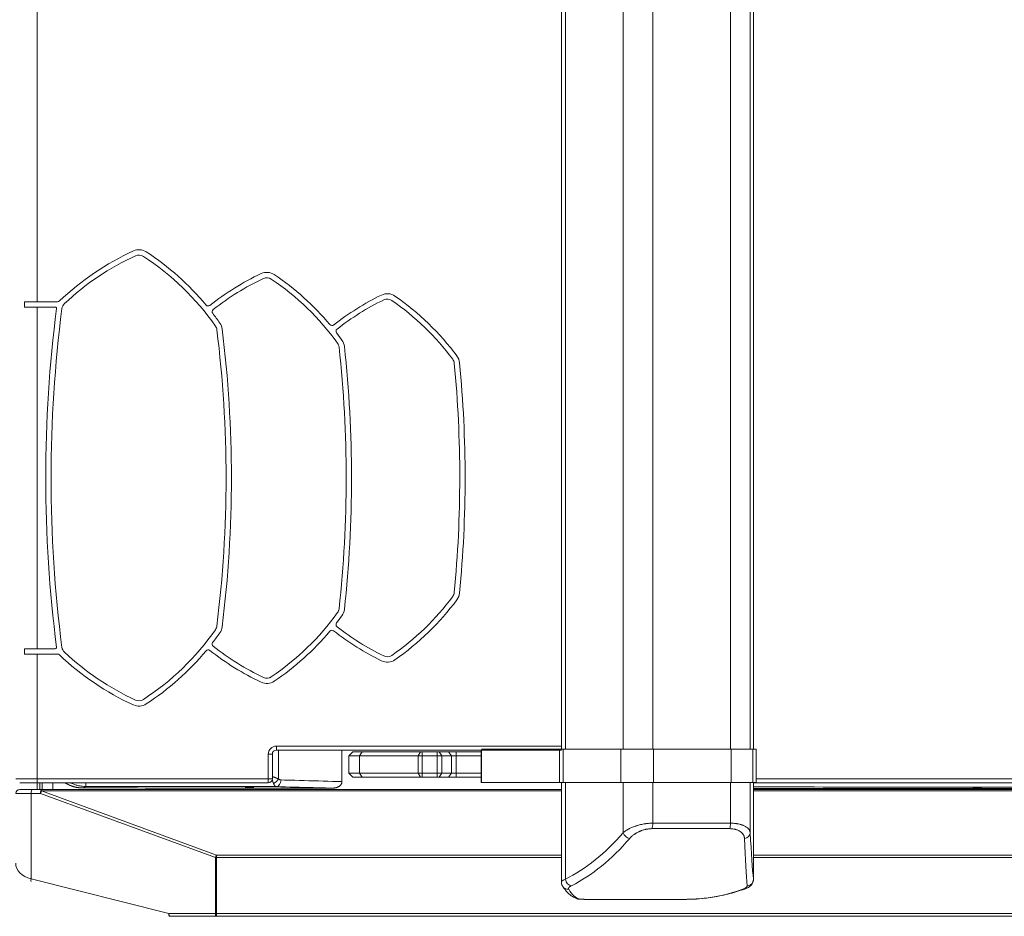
# Model space of a CAD drawing. Header units: millimetres. Extents: x 0 to 594, y 0 to 420.
# Tile 345 of 656: x 251 to 288, y 281 to 315. Entities that reach past the tile are written whole.
import ezdxf

# ---------------------------------------------------------------- set-up
doc = ezdxf.new("R2010")
doc.units = ezdxf.units.MM
doc.layers.add('1', color=7, linetype='Continuous', true_color=0xffffff)
doc.styles.add('Arial', font='txt')
doc.dimstyles.get("Standard").update_dxf_attribs({"dimtxt": 0.18, "dimasz": 0.18, "dimexe": 0.18, "dimexo": 0.0625, "dimgap": 0.09, "dimtad": 0, "dimtih": 1, "dimtoh": 1, "dimdec": 4, "dimzin": 0, "dimdsep": 46, "dimtxsty": 'Standard', "dimcen": 0.09, "dimadec": 0, "dimazin": 0, "dimtfac": 1, "dimtdec": 4, "dimtofl": 0, "dimtmove": 0, "dimatfit": 3, "dimfxl": 0, "dimtolj": 1, "dimtzin": 0, "dimarcsym": 0})

# ---------------------------------------------------------------- blocks, each defined once
blk = doc.blocks.new('_U5')
at = {"layer": '1', "color": 18, "lineweight": 18}
for p, q in [((170.922, 289.963), (170.922, 380.625)), ((338.75, 348.618), (338.75, 380.625)), ((170.922, 378.625), (248.753, 378.625)), ((338.75, 378.625), (260.919, 378.625))]:
    blk.add_line(p, q, dxfattribs=at)
at = {"layer": '1', "color": 18}
for points in [[(170.922, 378.625), (174.422, 379.563), (174.422, 377.687)], [(338.75, 378.625), (335.25, 377.687), (335.25, 379.563)]]:
    blk.add_solid(points, dxfattribs=at)
at = {"layer": '1', "color": 18, "linetype": 'Continuous', "lineweight": 13, "insert": (250.438, 375.989), "char_height": 3.5, "attachment_point": 7, "line_spacing_factor": 1.047437, "style": 'Arial'}
blk.add_mtext('\\fArial|b0|i0;\\W1.0000;3.36', dxfattribs=at)

msp = doc.modelspace()

# ---------------------------------------------------------------- linework, layer by layer
at = {"layer": '1', "color": 155, "linetype": 'Continuous', "lineweight": 18}
for p, q in [((270.93, 334.129), (270.93, 287.33)), ((278.123, 287.33), (278.123, 334.129)), ((250.833, 304.091), (251.3, 304.091)), ((250.833, 304.091), (250.833, 303.891)), ((251.3, 303.891), (250.833, 303.891)), ((251.3, 304.091), (252.069, 304.091)), ((251.979, 303.891), (251.3, 303.891)), ((250.833, 291.091), (251.299, 291.091)), ((250.833, 291.091), (250.833, 290.891)), ((251.299, 290.891), (250.833, 290.891)), ((251.299, 291.091), (251.978, 291.091)), ((252.069, 290.891), (251.299, 290.891)), ((270.93, 287.295), (260.258, 287.295)), ((262.715, 286.116), (262.715, 287.295)), ((263.128, 287.23), (262.978, 287.08)), ((263.466, 287.23), (263.128, 287.23)), ((263.466, 287.23), (265.657, 287.23)), ((265.657, 287.23), (265.718, 287.23)), ((265.718, 287.23), (266.28, 287.23)), ((266.28, 287.23), (266.351, 287.23)), ((266.351, 287.23), (266.705, 287.23)), ((266.705, 287.23), (266.987, 287.23)), ((266.987, 287.23), (267.922, 287.23)), ((267.922, 287.295), (267.922, 286.08)), ((270.854, 287.33), (267.942, 287.33)), ((270.994, 287.33), (270.854, 287.33)), ((270.854, 287.33), (270.854, 286.08)), ((273.156, 287.33), (270.994, 287.33)), ((274.376, 287.33), (273.156, 287.33)), ((277.286, 287.33), (274.376, 287.33)), ((278.1, 287.33), (277.286, 287.33)), ((278.222, 287.33), (278.1, 287.33)), ((278.222, 287.33), (278.223, 287.33)), ((278.223, 286.08), (278.223, 287.33)), ((260.108, 287.145), (260.108, 286.22)), ((262.978, 287.08), (262.978, 286.427)), ((262.978, 287.08), (263.376, 287.08)), ((265.567, 287.08), (263.376, 287.08)), ((265.718, 287.08), (265.567, 287.08)), ((266.28, 287.08), (265.718, 287.08)), ((266.457, 287.08), (266.28, 287.08)), ((266.811, 287.08), (266.457, 287.08)), ((266.987, 287.08), (266.811, 287.08)), ((267.922, 287.08), (266.987, 287.08)), ((251.299, 286.07), (250.649, 286.07)), ((251.299, 286.07), (251.299, 285.82)), ((259.958, 286.07), (251.299, 286.07)), ((251.399, 286.07), (251.399, 285.82)), ((262.978, 286.427), (263.128, 286.277)), ((263.376, 286.427), (262.978, 286.427)), ((263.128, 286.277), (263.466, 286.277)), ((263.376, 286.427), (265.567, 286.427)), ((265.657, 286.277), (263.466, 286.277)), ((265.567, 286.427), (265.718, 286.427)), ((265.718, 286.277), (265.657, 286.277)), ((265.718, 286.427), (266.28, 286.427)), ((266.28, 286.277), (265.718, 286.277)), ((266.28, 286.427), (266.457, 286.427)), ((266.351, 286.277), (266.28, 286.277)), ((266.705, 286.277), (266.351, 286.277)), ((266.457, 286.427), (266.811, 286.427)), ((266.987, 286.277), (266.705, 286.277)), ((266.811, 286.427), (266.987, 286.427)), ((266.987, 286.427), (267.922, 286.427)), ((267.922, 286.277), (266.987, 286.277)), ((267.942, 286.08), (267.922, 286.08)), ((267.942, 286.08), (270.854, 286.08)), ((270.854, 286.08), (270.994, 286.08)), ((270.93, 286.08), (270.93, 282.353)), ((270.994, 286.08), (273.156, 286.08)), ((273.156, 286.08), (274.376, 286.08)), ((274.376, 286.08), (277.286, 286.08)), ((277.286, 286.08), (278.1, 286.08)), ((278.1, 286.08), (278.222, 286.08)), ((278.123, 282.452), (278.123, 286.08)), ((303.678, 286.07), (278.123, 286.07)), ((278.223, 286.08), (278.222, 286.08)), ((250.649, 285.82), (251.116, 285.82)), ((251.116, 285.82), (251.471, 285.82)), ((251.471, 285.82), (270.931, 285.82)), ((278.122, 285.82), (303.506, 285.82)), ((272.135, 281.703), (275.207, 281.703)), ((258.006, 281.07), (256.266, 281.07)), ((258.021, 281.07), (258.006, 281.07)), ((296.956, 281.07), (258.021, 281.07))]:
    msp.add_line(p, q, dxfattribs=at)
at = {"layer": '1', "color": 155, "linetype": 'Continuous', "lineweight": 13}
for p, q in [((271.08, 334.129), (271.08, 287.33)), ((273.241, 287.33), (273.241, 334.13)), ((274.35, 334.129), (274.35, 287.33)), ((277.26, 287.33), (277.26, 334.129)), ((278.001, 334.13), (278.001, 287.33)), ((278.122, 287.33), (278.122, 334.129)), ((251.3, 317.392), (251.3, 304.091)), ((251.3, 303.891), (251.299, 291.091)), ((251.299, 290.891), (251.299, 286.22)), ((260.258, 287.445), (260.258, 287.295)), ((260.258, 287.445), (270.93, 287.445)), ((260.333, 287.295), (260.333, 286.221)), ((263.376, 287.08), (263.466, 287.23)), ((265.567, 287.08), (265.657, 287.23)), ((265.718, 287.08), (265.718, 287.23)), ((266.28, 287.08), (266.28, 287.23)), ((266.457, 287.08), (266.351, 287.23)), ((266.811, 287.08), (266.705, 287.23)), ((266.987, 287.08), (266.987, 287.23)), ((267.942, 287.295), (267.942, 286.08)), ((270.994, 287.33), (270.994, 286.08)), ((273.156, 287.33), (273.156, 286.08)), ((274.376, 287.33), (274.376, 286.08)), ((277.286, 287.33), (277.286, 286.08)), ((278.1, 287.33), (278.1, 286.08)), ((278.222, 287.33), (278.222, 286.08)), ((259.958, 287.145), (260.108, 287.145)), ((259.958, 286.22), (259.958, 287.145)), ((263.376, 287.08), (263.376, 286.427)), ((265.567, 286.427), (265.567, 287.08)), ((265.718, 287.08), (265.718, 286.427)), ((266.28, 286.427), (266.28, 287.08)), ((266.457, 287.08), (266.457, 286.427)), ((266.811, 286.427), (266.811, 287.08)), ((266.987, 287.08), (266.987, 286.427)), ((250.499, 286.22), (251.299, 286.22)), ((251.299, 286.22), (251.299, 286.07)), ((251.299, 286.22), (259.958, 286.22)), ((251.489, 286.07), (251.489, 285.82)), ((251.494, 285.82), (251.494, 286.07)), ((251.893, 286.07), (251.893, 285.82)), ((253.125, 286.07), (253.125, 285.933)), ((259.958, 286.22), (259.958, 286.07)), ((259.958, 286.22), (260.108, 286.22)), ((263.376, 286.427), (263.466, 286.277)), ((265.567, 286.427), (265.657, 286.277)), ((265.718, 286.427), (265.718, 286.277)), ((266.28, 286.427), (266.28, 286.277)), ((266.457, 286.427), (266.351, 286.277)), ((266.811, 286.427), (266.705, 286.277)), ((266.987, 286.427), (266.987, 286.277)), ((271.08, 286.08), (271.08, 282.457)), ((273.241, 284.2), (273.241, 286.08)), ((274.35, 286.08), (274.35, 284.557)), ((277.26, 284.557), (277.26, 286.08)), ((278.001, 286.08), (278.001, 284.2)), ((278.122, 282.457), (278.122, 286.08)), ((278.223, 286.22), (303.678, 286.22)), ((251.471, 285.82), (251.471, 285.764)), ((270.931, 285.764), (251.471, 285.764)), ((251.471, 285.764), (258.021, 283.361)), ((303.506, 285.764), (278.122, 285.764)), ((251.074, 285.67), (250.499, 285.67)), ((251.074, 285.67), (251.074, 282.476)), ((251.429, 285.67), (251.074, 285.67)), ((257.978, 283.267), (251.429, 285.67)), ((277.232, 284.353), (274.323, 284.353)), ((274.35, 284.557), (277.26, 284.557)), ((257.978, 281.17), (257.978, 283.267)), ((257.978, 283.267), (258.021, 283.267)), ((258.021, 283.361), (270.931, 283.361)), ((258.021, 283.361), (258.021, 283.267)), ((270.931, 283.267), (258.021, 283.267)), ((258.021, 283.267), (258.021, 281.17)), ((278.123, 283.361), (296.956, 283.361)), ((296.956, 283.267), (278.123, 283.267)), ((251.074, 282.476), (256.238, 281.17)), ((256.238, 281.17), (257.978, 281.17)), ((257.978, 281.17), (258.021, 281.17)), ((258.021, 281.17), (296.956, 281.17)), ((258.021, 281.07), (258.021, 281.17))]:
    msp.add_line(p, q, dxfattribs=at)
at = {"layer": '1', "color": 155, "linetype": 'Continuous', "lineweight": 18}
for centre, radius, start, end in [((259.105, 296.806), 10.1, 114.5568, 133.6173), ((255.116, 305.538), 0.5, 56.8702, 114.5568), ((259.105, 296.806), 9.9, 114.5568, 133.2469), ((255.116, 305.538), 0.3, 56.8702, 114.5568), ((249.869, 297.499), 9.9, 34.9974, 56.8702), ((249.869, 297.499), 10.1, 39.8175, 56.8702), ((264.011, 296.014), 10.1, 115.3421, 128.1973), ((264.011, 296.014), 9.9, 115.3421, 128.177), ((259.902, 304.69), 0.5, 55.9777, 115.3421), ((259.902, 304.69), 0.3, 55.9777, 115.3421), ((254.531, 296.734), 9.9, 35.8834, 55.9777), ((254.531, 296.734), 10.1, 40.0391, 55.9777), ((268.634, 295.269), 10.1, 116.0813, 128.1006), ((268.634, 295.269), 9.9, 116.0813, 128.0673), ((264.413, 303.891), 0.5, 55.1383, 116.0813), ((264.413, 303.891), 0.3, 55.1383, 116.0813), ((258.926, 296.014), 9.9, 36.7165, 55.1383), ((258.926, 296.014), 10.1, 36.7165, 55.1383), ((301.725, 297.489), 50.1, 172.7236, 187.2723), ((301.725, 297.489), 49.9, 172.6911, 187.3048), ((251.979, 303.841), 0.05, 352.7236, 89.9979), ((252.069, 304.191), 0.1, 269.9979, 313.6173), ((252.528, 303.799), 0.3, 133.2469, 172.6911), ((257.703, 304.03), 0.1, 219.8175, 308.1973), ((257.954, 303.718), 0.1, 128.177, 217.5704), ((249.869, 297.499), 10.1, 34.9974, 37.5704), ((257.733, 303.005), 0.3, 7.0998, 34.9974), ((213.475, 297.492), 44.9, 352.8961, 7.0998), ((257.733, 303.005), 0.5, 7.0998, 34.9974), ((213.475, 297.492), 45.1, 352.8961, 7.0998), ((262.34, 303.295), 0.1, 220.0391, 308.1006), ((262.591, 302.984), 0.1, 128.0673, 217.7918), ((254.531, 296.734), 10.1, 35.8834, 37.7918), ((262.309, 302.361), 0.3, 6.2669, 35.8834), ((217.975, 297.492), 44.9, 353.729, 6.2669), ((262.309, 302.361), 0.5, 6.2669, 35.8834), ((217.975, 297.492), 45.1, 353.729, 6.2669), ((266.621, 301.754), 0.3, 5.483, 36.7165), ((266.621, 301.754), 0.5, 5.483, 36.7165), ((222.225, 297.492), 44.9, 354.5128, 5.483), ((222.225, 297.492), 45.1, 354.5128, 5.483), ((266.621, 293.227), 0.3, 323.2794, 354.5128), ((266.621, 293.227), 0.5, 323.2794, 354.5128), ((258.926, 298.967), 9.9, 304.8576, 323.2794), ((258.926, 298.967), 10.1, 304.8576, 323.2794), ((254.531, 298.248), 9.9, 304.0181, 324.1124), ((262.308, 292.62), 0.3, 324.1124, 353.729), ((262.308, 292.62), 0.5, 324.1124, 353.729), ((262.591, 291.997), 0.1, 142.204, 231.9286), ((254.531, 298.248), 10.1, 322.204, 324.1124), ((249.869, 297.483), 9.9, 303.1257, 324.9984), ((249.869, 297.483), 10.1, 322.4255, 324.9984), ((257.733, 291.977), 0.3, 324.9984, 352.8961), ((257.733, 291.977), 0.5, 324.9984, 352.8961), ((254.531, 298.248), 10.1, 304.0181, 319.9568), ((262.339, 291.685), 0.1, 51.8953, 139.9568), ((268.634, 299.712), 10.1, 231.8953, 243.9146), ((268.634, 299.712), 9.9, 231.9286, 243.9146), ((257.953, 291.263), 0.1, 142.4255, 231.8189), ((251.978, 291.141), 0.05, 269.9979, 7.2723), ((252.069, 290.791), 0.1, 46.3786, 89.9979), ((259.105, 298.175), 10.1, 226.3786, 245.4391), ((252.528, 291.183), 0.3, 187.3048, 226.749), ((259.105, 298.175), 9.9, 226.749, 245.4391), ((249.869, 297.483), 10.1, 303.1257, 320.1784), ((257.703, 290.951), 0.1, 51.7986, 140.1784), ((264.011, 298.967), 10.1, 231.7986, 244.6538), ((264.011, 298.967), 9.9, 231.8189, 244.6538), ((264.412, 291.09), 0.5, 243.9146, 304.8576), ((264.412, 291.09), 0.3, 243.9146, 304.8576), ((259.901, 290.291), 0.5, 244.6538, 304.0181), ((259.901, 290.291), 0.3, 244.6538, 304.0181), ((255.115, 289.443), 0.5, 245.4391, 303.1257), ((255.115, 289.443), 0.3, 245.4391, 303.1257), ((260.258, 287.145), 0.15, 90, 180), ((259.958, 286.22), 0.15, 270, 0), ((250.649, 285.67), 0.15, 90, 180), ((256.266, 281.17), 0.1, 255.8025, 270)]:
    msp.add_arc(centre, radius, start, end, dxfattribs=at)
at = {"layer": '1', "color": 155, "linetype": 'Continuous', "lineweight": 13}
msp.add_arc((260.258, 287.145), 0.3, 90, 180, dxfattribs=at)
for centre, major_axis, ratio, start_param, end_param in [((260.156, 286.221), (-0.177, -0.177), 0.577204, 1.046978, 2.094614), ((260.258, 286.177), (0.007, 0.25), 0.706978, 3.178614, 4.731436), ((251.116, 285.67), (0, 0.15), 0.281596, 0, 1.570796), ((251.471, 285.67), (0, 0.15), 0.281596, 0, 1.570796), ((251.471, 285.67), (-0.052, -0.141), 0.265621, 4.085685, 4.809523), ((274.286, 284.557), (0, -0.25), 0.258819, 0.611513, 1.570796), ((277.195, 284.557), (0, -0.25), 0.258819, 0.611513, 1.570796), ((269.005, 296.333), (0, -14.382), 0.548597, 0.266134, 0.566808), ((269.217, 296.333), (0, -14.632), 0.543646, 0.266134, 0.566808), ((273.454, 284.2), (-0.189, 0.163), 0.726465, 0.870477, 2.286365), ((277.751, 284.2), (-0.25, -0.012), 0.853468, 1.668774, 3.084662), ((277.99, 296.333), (0, -14.632), 0.026008, 5.716377, 6.017051), ((278.24, 296.333), (0, -14.382), 0.030959, 5.716377, 6.017051), ((258.021, 283.267), (0.052, 0.141), 0.265621, 0.944092, 1.66793), ((251.299, 283.055), (-0.8, 0), 0.75431, 0, 1.285339), ((251.102, 282.476), (-0.0245, -0.0969), 0.273648, 4.78151, 6.252532), ((271.292, 282.457), (-0.111, 0.224), 0.823219, 1.182502, 2.677653), ((277.873, 282.457), (-0.248, -0.028), 0.967136, 1.52955, 3.024701), ((271.188, 282.328), (-0.208, -0.138), 0.967724, 6.276558, 7.342226), ((271.696, 296.333), (0, -14.632), 0.148076, 6.0537, 6.233715), ((275.511, 296.333), (0, -14.632), 0.665714, 0.049471, 0.229485), ((277.712, 282.328), (-0.082, 0.236), 0.76836, 2.791153, 3.136698), ((271.585, 281.969), (-0.076, -0.238), 0.988756, 6.282701, 6.608311), ((256.266, 281.17), (-0.0245, -0.0969), 0.273648, 4.78151, 6.283159), ((256.266, 281.17), (0, -0.1), 0.281596, 4.712389, 6.283185), ((258.006, 281.17), (0, -0.1), 0.281596, 4.712389, 6.283185)]:
    msp.add_ellipse(centre, major_axis=major_axis, ratio=ratio, start_param=start_param, end_param=end_param, dxfattribs=at)
at = {"layer": '1', "color": 155, "linetype": 'Continuous', "lineweight": 18}
for points, knots in [([(252.351, 286.068), (252.355, 286.065), (252.365, 286.059), (252.38, 286.05), (252.396, 286.041), (252.413, 286.032), (252.43, 286.023), (252.446, 286.014), (252.463, 286.006), (252.48, 285.997), (252.497, 285.99), (252.514, 285.982), (252.531, 285.975), (252.549, 285.968), (252.566, 285.961), (252.583, 285.954), (252.601, 285.948), (252.618, 285.942), (252.635, 285.936), (252.653, 285.931), (252.67, 285.926), (252.688, 285.921), (252.705, 285.916), (252.723, 285.912), (252.74, 285.908), (252.758, 285.904), (252.775, 285.901), (252.793, 285.897), (252.81, 285.894), (252.827, 285.892), (252.845, 285.889), (252.862, 285.887), (252.879, 285.885), (252.896, 285.883), (252.913, 285.882), (252.93, 285.88), (252.947, 285.879), (252.964, 285.879), (252.981, 285.878), (252.997, 285.878), (253.008, 285.878), (253.014, 285.878)], [0, 0, 0, 0, 0.021125, 0.048329, 0.075489, 0.1026, 0.129661, 0.156669, 0.183621, 0.210513, 0.237344, 0.264111, 0.290811, 0.317441, 0.343998, 0.37048, 0.396884, 0.423207, 0.449446, 0.475599, 0.501663, 0.527636, 0.553513, 0.579293, 0.604974, 0.630551, 0.656023, 0.681386, 0.706638, 0.731777, 0.756799, 0.781701, 0.806482, 0.831137, 0.855665, 0.880063, 0.904328, 0.928456, 0.952447, 0.976295, 1, 1, 1, 1]), ([(262.368, 285.871), (262.378, 285.871), (262.398, 285.871), (262.427, 285.874), (262.446, 285.877), (262.465, 285.88), (262.474, 285.882), (262.493, 285.887), (262.503, 285.889), (262.517, 285.894), (262.521, 285.895), (262.528, 285.898), (262.53, 285.899), (262.535, 285.9), (262.537, 285.901), (262.549, 285.906), (262.558, 285.91), (262.575, 285.918), (262.584, 285.923), (262.601, 285.933), (262.609, 285.938), (262.619, 285.945), (262.621, 285.947), (262.625, 285.95), (262.627, 285.951), (262.632, 285.956), (262.636, 285.959), (262.647, 285.969), (262.654, 285.976), (262.667, 285.99), (262.673, 285.998), (262.68, 286.008), (262.682, 286.01), (262.684, 286.014), (262.688, 286.02), (262.692, 286.027), (262.699, 286.04), (262.703, 286.049), (262.707, 286.06), (262.707, 286.063), (262.709, 286.067), (262.709, 286.07), (262.711, 286.077), (262.712, 286.082), (262.715, 286.096), (262.715, 286.106), (262.715, 286.116)], [0, 0, 0, 0, 0.0625, 0.125, 0.1875, 0.1875, 0.25, 0.25, 0.3125, 0.3125, 0.34375, 0.34375, 0.359375, 0.359375, 0.375, 0.375, 0.4375, 0.4375, 0.5, 0.5, 0.5625, 0.5625, 0.578125, 0.578125, 0.59375, 0.59375, 0.625, 0.625, 0.6875, 0.6875, 0.75, 0.75, 0.765625, 0.765625, 0.78125, 0.8125, 0.8125, 0.875, 0.875, 0.890625, 0.890625, 0.90625, 0.90625, 0.9375, 0.9375, 1, 1, 1, 1]), ([(253.014, 285.878), (254.573, 285.877), (256.132, 285.875), (258.471, 285.874), (259.25, 285.873), (260.809, 285.872), (261.589, 285.871), (262.368, 285.871)], [0, 0, 0, 0, 0.5, 0.5, 0.75, 0.75, 1, 1, 1, 1]), ([(259.249, 285.895), (259.244, 285.895), (259.233, 285.895), (259.223, 285.895), (259.216, 285.895), (259.215, 285.895), (259.212, 285.895), (259.208, 285.895), (259.204, 285.895), (259.197, 285.896), (259.187, 285.896), (259.177, 285.896), (259.17, 285.896), (259.168, 285.896), (259.164, 285.896), (259.163, 285.896), (259.161, 285.896), (259.16, 285.896), (259.154, 285.896), (259.146, 285.896), (259.134, 285.897), (259.127, 285.897), (259.12, 285.897), (259.117, 285.897), (259.111, 285.897), (259.106, 285.898), (259.101, 285.898), (259.098, 285.898), (259.097, 285.898), (259.097, 285.898), (259.095, 285.898), (259.095, 285.898), (259.092, 285.899), (259.09, 285.899), (259.088, 285.899), (259.087, 285.899), (259.087, 285.899), (259.087, 285.899), (259.087, 285.9), (259.087, 285.9), (259.087, 285.9), (259.087, 285.9), (259.088, 285.9), (259.09, 285.9), (259.093, 285.901), (259.095, 285.901), (259.095, 285.901), (259.096, 285.901), (259.097, 285.901), (259.098, 285.901), (259.101, 285.901), (259.106, 285.902), (259.111, 285.902), (259.116, 285.902), (259.117, 285.902), (259.12, 285.902), (259.122, 285.902), (259.127, 285.902), (259.134, 285.903), (259.146, 285.903), (259.155, 285.903), (259.16, 285.903), (259.161, 285.903), (259.164, 285.903), (259.167, 285.903), (259.17, 285.903), (259.178, 285.903), (259.187, 285.903), (259.197, 285.904), (259.205, 285.904), (259.207, 285.904), (259.211, 285.904), (259.213, 285.904), (259.215, 285.904), (259.216, 285.904), (259.223, 285.904), (259.233, 285.904), (259.244, 285.904), (259.255, 285.904), (259.26, 285.904), (259.267, 285.904), (259.268, 285.904), (259.271, 285.904), (259.275, 285.904), (259.279, 285.904), (259.286, 285.904), (259.297, 285.904), (259.307, 285.903), (259.314, 285.903), (259.316, 285.903), (259.321, 285.903), (259.324, 285.903), (259.331, 285.903), (259.34, 285.903), (259.348, 285.903), (259.354, 285.903), (259.358, 285.903), (259.36, 285.903), (259.362, 285.902), (259.363, 285.902), (259.368, 285.902), (259.375, 285.902), (259.385, 285.902), (259.391, 285.901), (259.394, 285.901), (259.395, 285.901), (259.396, 285.901), (259.397, 285.901), (259.398, 285.901), (259.402, 285.901), (259.405, 285.901), (259.408, 285.9), (259.409, 285.9), (259.41, 285.9), (259.41, 285.9), (259.411, 285.9), (259.411, 285.9), (259.412, 285.9), (259.412, 285.899), (259.411, 285.899), (259.41, 285.899), (259.408, 285.898), (259.408, 285.898), (259.406, 285.898), (259.406, 285.898), (259.403, 285.898), (259.4, 285.898), (259.395, 285.898), (259.391, 285.897), (259.39, 285.897), (259.388, 285.897), (259.387, 285.897), (259.386, 285.897), (259.385, 285.897), (259.381, 285.897), (259.375, 285.897), (259.364, 285.896), (259.357, 285.896), (259.351, 285.896), (259.35, 285.896), (259.348, 285.896), (259.345, 285.896), (259.342, 285.896), (259.335, 285.896), (259.326, 285.896), (259.316, 285.896), (259.309, 285.895), (259.307, 285.895), (259.303, 285.895), (259.302, 285.895), (259.299, 285.895), (259.298, 285.895), (259.291, 285.895), (259.281, 285.895), (259.271, 285.895), (259.26, 285.895), (259.255, 285.895), (259.249, 285.895)], [0, 0, 0, 0, 0.015625, 0.03125, 0.03125, 0.035156, 0.035156, 0.039062, 0.046875, 0.046875, 0.0625, 0.078125, 0.078125, 0.085937, 0.085937, 0.089844, 0.089844, 0.09375, 0.09375, 0.109375, 0.125, 0.140625, 0.140625, 0.15625, 0.15625, 0.171875, 0.1875, 0.191406, 0.191406, 0.195313, 0.195313, 0.203125, 0.203125, 0.21875, 0.234375, 0.234375, 0.242188, 0.246094, 0.246094, 0.25, 0.25, 0.265625, 0.265625, 0.28125, 0.296875, 0.300781, 0.300781, 0.304688, 0.304688, 0.3125, 0.3125, 0.328125, 0.34375, 0.34375, 0.351563, 0.351563, 0.359375, 0.359375, 0.375, 0.390625, 0.40625, 0.40625, 0.410156, 0.410156, 0.414063, 0.421875, 0.421875, 0.4375, 0.453125, 0.453125, 0.460938, 0.460938, 0.464844, 0.464844, 0.46875, 0.46875, 0.484375, 0.5, 0.5, 0.515625, 0.515625, 0.519531, 0.519531, 0.523438, 0.53125, 0.53125, 0.546875, 0.5625, 0.5625, 0.570313, 0.570313, 0.578125, 0.578125, 0.59375, 0.609375, 0.609375, 0.617188, 0.621094, 0.621094, 0.625, 0.625, 0.640625, 0.65625, 0.671875, 0.675781, 0.675781, 0.679688, 0.679688, 0.6875, 0.6875, 0.703125, 0.71875, 0.71875, 0.726563, 0.730469, 0.730469, 0.734375, 0.734375, 0.75, 0.765625, 0.78125, 0.78125, 0.789063, 0.789063, 0.796875, 0.796875, 0.8125, 0.828125, 0.828125, 0.835938, 0.835938, 0.839844, 0.839844, 0.84375, 0.84375, 0.859375, 0.875, 0.890625, 0.890625, 0.894531, 0.894531, 0.898438, 0.90625, 0.90625, 0.921875, 0.9375, 0.9375, 0.945313, 0.945313, 0.949219, 0.949219, 0.953125, 0.953125, 0.96875, 0.984375, 0.984375, 1, 1, 1, 1]), ([(278.123, 285.86), (281.264, 285.858), (284.404, 285.856), (290.054, 285.852), (292.564, 285.85), (297.583, 285.847), (300.092, 285.845), (302.602, 285.843)], [0, 0, 0, 0, 0.384876, 0.384876, 0.692438, 0.692438, 1, 1, 1, 1]), ([(286.499, 285.877), (286.494, 285.877), (286.489, 285.877), (286.478, 285.877), (286.468, 285.877), (286.457, 285.877), (286.451, 285.877), (286.45, 285.877), (286.447, 285.877), (286.446, 285.877), (286.442, 285.877), (286.44, 285.877), (286.432, 285.877), (286.423, 285.877), (286.413, 285.877), (286.407, 285.877), (286.404, 285.878), (286.4, 285.878), (286.398, 285.878), (286.397, 285.878), (286.392, 285.878), (286.384, 285.878), (286.374, 285.878), (286.367, 285.879), (286.363, 285.879), (286.363, 285.879), (286.361, 285.879), (286.361, 285.879), (286.359, 285.879), (286.357, 285.879), (286.353, 285.879), (286.349, 285.879), (286.345, 285.88), (286.343, 285.88), (286.342, 285.88), (286.341, 285.88), (286.34, 285.88), (286.339, 285.88), (286.337, 285.881), (286.337, 285.881), (286.337, 285.881), (286.338, 285.881), (286.338, 285.882), (286.338, 285.882), (286.339, 285.882), (286.339, 285.882), (286.341, 285.882), (286.344, 285.882), (286.347, 285.883), (286.35, 285.883), (286.351, 285.883), (286.353, 285.883), (286.354, 285.883), (286.355, 285.883), (286.358, 285.883), (286.364, 285.883), (286.373, 285.884), (286.381, 285.884), (286.385, 285.884), (286.386, 285.884), (286.388, 285.884), (286.391, 285.884), (286.394, 285.884), (286.4, 285.884), (286.409, 285.885), (286.418, 285.885), (286.425, 285.885), (286.427, 285.885), (286.432, 285.885), (286.435, 285.885), (286.442, 285.885), (286.452, 285.885), (286.462, 285.885), (286.47, 285.885), (286.474, 285.885), (286.478, 285.885), (286.481, 285.885), (286.482, 285.885), (286.489, 285.885), (286.494, 285.885), (286.505, 285.885), (286.515, 285.885), (286.526, 285.885), (286.532, 285.885), (286.533, 285.885), (286.536, 285.885), (286.537, 285.885), (286.541, 285.885), (286.544, 285.885), (286.552, 285.885), (286.562, 285.885), (286.571, 285.885), (286.578, 285.885), (286.582, 285.885), (286.585, 285.884), (286.587, 285.884), (286.588, 285.884), (286.594, 285.884), (286.603, 285.884), (286.614, 285.884), (286.621, 285.884), (286.627, 285.883), (286.628, 285.883), (286.631, 285.883), (286.633, 285.883), (286.637, 285.883), (286.643, 285.883), (286.647, 285.883), (286.65, 285.882), (286.651, 285.882), (286.653, 285.882), (286.653, 285.882), (286.654, 285.882), (286.656, 285.882), (286.659, 285.882), (286.66, 285.881), (286.662, 285.881), (286.662, 285.881), (286.662, 285.881), (286.662, 285.881), (286.662, 285.881), (286.662, 285.881), (286.661, 285.88), (286.661, 285.88), (286.659, 285.88), (286.656, 285.88), (286.654, 285.88), (286.653, 285.879), (286.652, 285.879), (286.651, 285.879), (286.65, 285.879), (286.648, 285.879), (286.643, 285.879), (286.637, 285.879), (286.632, 285.878), (286.628, 285.878), (286.622, 285.878), (286.614, 285.878), (286.603, 285.878), (286.594, 285.877), (286.589, 285.877), (286.588, 285.877), (286.585, 285.877), (286.584, 285.877), (286.581, 285.877), (286.578, 285.877), (286.571, 285.877), (286.562, 285.877), (286.552, 285.877), (286.544, 285.877), (286.54, 285.877), (286.536, 285.877), (286.534, 285.877), (286.533, 285.877), (286.526, 285.877), (286.515, 285.877), (286.505, 285.877), (286.499, 285.877)], [0, 0, 0, 0, 0.015625, 0.015625, 0.03125, 0.046875, 0.046875, 0.050781, 0.050781, 0.054687, 0.054687, 0.0625, 0.0625, 0.078125, 0.09375, 0.09375, 0.101562, 0.105469, 0.105469, 0.109375, 0.109375, 0.125, 0.140625, 0.15625, 0.15625, 0.160156, 0.160156, 0.164062, 0.164062, 0.171875, 0.171875, 0.1875, 0.203125, 0.203125, 0.210937, 0.210937, 0.21875, 0.21875, 0.234375, 0.25, 0.265625, 0.265625, 0.269531, 0.269531, 0.273437, 0.28125, 0.28125, 0.296875, 0.3125, 0.3125, 0.320312, 0.320312, 0.324219, 0.324219, 0.328125, 0.34375, 0.359375, 0.375, 0.375, 0.378906, 0.378906, 0.382812, 0.390625, 0.390625, 0.40625, 0.421875, 0.421875, 0.429687, 0.429687, 0.4375, 0.4375, 0.453125, 0.46875, 0.46875, 0.476562, 0.480469, 0.480469, 0.484375, 0.484375, 0.5, 0.5, 0.515625, 0.53125, 0.53125, 0.535156, 0.535156, 0.539062, 0.539062, 0.546875, 0.546875, 0.5625, 0.578125, 0.578125, 0.585937, 0.589844, 0.589844, 0.59375, 0.59375, 0.609375, 0.625, 0.640625, 0.640625, 0.648437, 0.648437, 0.65625, 0.65625, 0.671875, 0.6875, 0.6875, 0.695312, 0.695312, 0.699219, 0.699219, 0.703125, 0.71875, 0.734375, 0.734375, 0.75, 0.75, 0.753906, 0.753906, 0.757813, 0.765625, 0.765625, 0.78125, 0.796875, 0.796875, 0.804688, 0.804688, 0.808594, 0.808594, 0.8125, 0.828125, 0.84375, 0.84375, 0.859375, 0.859375, 0.875, 0.890625, 0.90625, 0.90625, 0.910156, 0.910156, 0.914063, 0.914063, 0.921875, 0.921875, 0.9375, 0.953125, 0.953125, 0.960938, 0.964844, 0.964844, 0.96875, 0.96875, 0.984375, 1, 1, 1, 1]), ([(277.793, 282.092), (277.797, 282.093), (277.87, 282.113), (277.955, 282.16), (278.06, 282.254), (278.118, 282.36), (278.121, 282.436), (278.117, 282.471)], [0, 0, 0, 0, 0.018619, 0.402139, 0.619315, 0.83472, 1, 1, 1, 1]), ([(270.98, 282.19), (271.008, 282.147), (271.097, 282.025), (271.24, 281.873), (271.394, 281.773), (271.483, 281.739), (271.509, 281.731)], [0, 0, 0, 0, 0.192364, 0.579743, 0.877606, 1, 1, 1, 1]), ([(276.008, 281.719), (276.125, 281.728), (276.458, 281.761), (276.996, 281.855), (277.474, 281.984), (277.735, 282.071), (277.794, 282.092)], [0, 0, 0, 0, 0.194025, 0.555759, 0.898285, 1, 1, 1, 1]), ([(271.508, 281.732), (271.515, 281.729), (271.537, 281.722), (271.576, 281.716), (271.639, 281.71), (271.749, 281.706), (271.896, 281.704), (272.003, 281.704), (272.049, 281.704)], [0, 0, 0, 0, 0.037491, 0.1217, 0.297013, 0.56625, 0.825563, 1, 1, 1, 1]), ([(272.048, 281.704), (272.051, 281.704), (272.053, 281.704), (272.06, 281.704), (272.064, 281.704), (272.073, 281.703), (272.077, 281.703), (272.099, 281.703), (272.117, 281.703), (272.135, 281.703)], [0, 0, 0, 0, 0.089115, 0.089115, 0.240929, 0.240929, 0.392743, 0.392743, 1, 1, 1, 1]), ([(275.207, 281.703), (275.225, 281.703), (275.243, 281.703), (275.27, 281.703), (275.279, 281.704), (275.293, 281.704), (275.298, 281.704), (275.307, 281.704), (275.311, 281.704), (275.334, 281.704), (275.353, 281.704), (275.389, 281.704), (275.425, 281.704), (275.48, 281.704), (275.516, 281.705), (275.543, 281.705), (275.552, 281.705), (275.57, 281.705), (275.579, 281.705), (275.606, 281.706), (275.641, 281.706), (275.675, 281.707), (275.696, 281.707), (275.7, 281.707), (275.709, 281.708), (275.713, 281.708), (275.726, 281.708), (275.734, 281.708), (275.758, 281.709), (275.774, 281.709), (275.805, 281.71), (275.835, 281.711), (275.864, 281.712), (275.892, 281.713), (275.906, 281.714), (275.923, 281.715), (275.926, 281.715), (275.932, 281.715), (275.942, 281.716), (275.951, 281.716), (275.97, 281.717), (275.982, 281.718), (275.993, 281.719)], [0, 0, 0, 0, 0.0625, 0.0625, 0.09375, 0.09375, 0.109375, 0.109375, 0.125, 0.125, 0.1875, 0.1875, 0.25, 0.3125, 0.375, 0.375, 0.40625, 0.40625, 0.4375, 0.4375, 0.5, 0.5625, 0.5625, 0.578125, 0.578125, 0.59375, 0.59375, 0.625, 0.625, 0.6875, 0.6875, 0.75, 0.8125, 0.8125, 0.875, 0.875, 0.890625, 0.890625, 0.90625, 0.9375, 0.9375, 1, 1, 1, 1])]:
    msp.add_open_spline(points, degree=3, knots=knots, dxfattribs=at)
at = {"layer": '1', "color": 155, "linetype": 'Continuous', "lineweight": 13}
for points, knots in [([(253.125, 285.933), (253.083, 285.933), (253.042, 285.935), (252.991, 285.94), (252.981, 285.941), (252.966, 285.943), (252.961, 285.944), (252.95, 285.945), (252.925, 285.949), (252.9, 285.953), (252.84, 285.965), (252.761, 285.985), (252.685, 286.012), (252.628, 286.036), (252.61, 286.044), (252.586, 286.055), (252.582, 286.057), (252.573, 286.062), (252.568, 286.064), (252.562, 286.067), (252.56, 286.068), (252.558, 286.069)], [0, 0, 0, 0, 0.20842, 0.20842, 0.260525, 0.260525, 0.286578, 0.286578, 0.31263, 0.41684, 0.41684, 0.625261, 0.833681, 0.833681, 0.937891, 0.937891, 0.963943, 0.963943, 0.989996, 0.989996, 1, 1, 1, 1]), ([(260.102, 286.188), (260.104, 286.184), (260.105, 286.179), (260.109, 286.169), (260.112, 286.16), (260.116, 286.151), (260.118, 286.146), (260.119, 286.143), (260.124, 286.128), (260.133, 286.106), (260.141, 286.084), (260.147, 286.069), (260.149, 286.061), (260.152, 286.054), (260.154, 286.049), (260.155, 286.047), (260.156, 286.045)], [0, 0, 0, 0, 0.077969, 0.077969, 0.193223, 0.25085, 0.25085, 0.308477, 0.308477, 0.538985, 0.769492, 0.769492, 0.884746, 0.942373, 0.942373, 1, 1, 1, 1]), ([(260.108, 286.306), (260.114, 286.303), (260.121, 286.301), (260.133, 286.296), (260.14, 286.294), (260.152, 286.289), (260.159, 286.287), (260.177, 286.28), (260.19, 286.275), (260.208, 286.268), (260.217, 286.265), (260.226, 286.261), (260.232, 286.259), (260.234, 286.258), (260.249, 286.253), (260.272, 286.244), (260.293, 286.236), (260.308, 286.23), (260.316, 286.228), (260.323, 286.225), (260.328, 286.223), (260.33, 286.222), (260.333, 286.221)], [0, 0, 0, 0, 0.076497, 0.076497, 0.153455, 0.153455, 0.230414, 0.230414, 0.384331, 0.384331, 0.46129, 0.499769, 0.499769, 0.538248, 0.538248, 0.692166, 0.846083, 0.846083, 0.923041, 0.961521, 0.961521, 1, 1, 1, 1]), ([(260.333, 286.221), (260.336, 286.218), (260.34, 286.214), (260.346, 286.209), (260.348, 286.208), (260.352, 286.205), (260.356, 286.202), (260.361, 286.199), (260.364, 286.197), (260.367, 286.196), (260.368, 286.195), (260.373, 286.192), (260.377, 286.19), (260.386, 286.187), (260.39, 286.185), (260.399, 286.183), (260.408, 286.18), (260.417, 286.179), (260.423, 286.178), (260.426, 286.178), (260.43, 286.178), (260.432, 286.177), (260.435, 286.177)], [0, 0, 0, 0, 0.125, 0.125, 0.1875, 0.1875, 0.25, 0.3125, 0.34375, 0.34375, 0.375, 0.375, 0.5, 0.5, 0.625, 0.625, 0.75, 0.875, 0.875, 0.9375, 0.9375, 1, 1, 1, 1]), ([(260.435, 286.177), (260.606, 286.173), (260.777, 286.168), (261.419, 286.151), (261.891, 286.138), (262.48, 286.122), (262.598, 286.119), (262.715, 286.116)], [0, 0, 0, 0, 0.225043, 0.225043, 0.845009, 0.845009, 1, 1, 1, 1]), ([(260.258, 285.927), (259.069, 285.928), (257.88, 285.929), (255.502, 285.931), (254.313, 285.932), (253.125, 285.933)], [0, 0, 0, 0, 0.5, 0.5, 1, 1, 1, 1]), ([(260.156, 286.045), (260.159, 286.035), (260.163, 286.027), (260.168, 286.014), (260.17, 286.01), (260.174, 286.003), (260.176, 285.999), (260.182, 285.988), (260.186, 285.982), (260.191, 285.974), (260.192, 285.973), (260.195, 285.97), (260.198, 285.966), (260.201, 285.962), (260.207, 285.954), (260.216, 285.946), (260.225, 285.939), (260.232, 285.935), (260.234, 285.934), (260.238, 285.932), (260.239, 285.932), (260.241, 285.931), (260.243, 285.931), (260.246, 285.929), (260.248, 285.929), (260.252, 285.928), (260.253, 285.928), (260.255, 285.928), (260.257, 285.927), (260.258, 285.927)], [0, 0, 0, 0, 0.125, 0.125, 0.1875, 0.1875, 0.25, 0.25, 0.375, 0.375, 0.40625, 0.40625, 0.4375, 0.5, 0.5, 0.625, 0.75, 0.75, 0.8125, 0.8125, 0.84375, 0.84375, 0.875, 0.875, 0.9375, 0.9375, 0.96875, 0.96875, 1, 1, 1, 1]), ([(262.368, 285.871), (262.124, 285.877), (261.88, 285.884), (261.176, 285.903), (260.717, 285.915), (260.258, 285.927)], [0, 0, 0, 0, 0.347105, 0.347105, 1, 1, 1, 1]), ([(278.123, 285.915), (281.597, 285.913), (285.071, 285.911), (293.193, 285.905), (297.842, 285.902), (302.491, 285.899)], [0, 0, 0, 0, 0.427662, 0.427662, 1, 1, 1, 1]), ([(273.241, 284.2), (273.244, 284.203), (273.248, 284.206), (273.255, 284.212), (273.265, 284.221), (273.276, 284.229), (273.299, 284.246), (273.314, 284.258), (273.347, 284.28), (273.365, 284.291), (273.401, 284.313), (273.42, 284.324), (273.442, 284.336), (273.444, 284.337), (273.449, 284.34), (273.452, 284.341), (273.459, 284.345), (273.475, 284.353), (273.49, 284.361), (273.522, 284.376), (273.543, 284.386), (273.587, 284.405), (273.61, 284.414), (273.657, 284.432), (273.681, 284.441), (273.712, 284.451), (273.721, 284.454), (273.73, 284.457), (273.737, 284.459), (273.74, 284.46), (273.756, 284.465), (273.768, 284.469), (273.807, 284.481), (273.833, 284.488), (273.885, 284.501), (273.911, 284.507), (273.965, 284.518), (273.992, 284.524), (274.033, 284.531), (274.047, 284.533), (274.068, 284.536), (274.075, 284.537), (274.085, 284.539), (274.088, 284.539), (274.095, 284.54), (274.127, 284.544), (274.186, 284.551), (274.241, 284.554), (274.296, 284.557), (274.323, 284.557), (274.35, 284.557)], [0, 0, 0, 0, 0.015625, 0.015625, 0.03125, 0.0625, 0.0625, 0.125, 0.125, 0.1875, 0.1875, 0.25, 0.25, 0.257813, 0.257813, 0.265625, 0.265625, 0.28125, 0.3125, 0.3125, 0.375, 0.375, 0.4375, 0.4375, 0.5, 0.5, 0.515625, 0.523438, 0.523438, 0.53125, 0.53125, 0.5625, 0.5625, 0.625, 0.625, 0.6875, 0.6875, 0.75, 0.75, 0.78125, 0.78125, 0.796875, 0.796875, 0.804688, 0.804688, 0.8125, 0.875, 0.9375, 0.9375, 1, 1, 1, 1]), ([(274.323, 284.353), (274.302, 284.353), (274.28, 284.352), (274.237, 284.349), (274.216, 284.347), (274.173, 284.342), (274.151, 284.339), (274.127, 284.334), (274.124, 284.334), (274.119, 284.333), (274.111, 284.331), (274.092, 284.327), (274.076, 284.324), (274.045, 284.316), (274.024, 284.31), (273.983, 284.298), (273.963, 284.292), (273.933, 284.281), (273.923, 284.278), (273.908, 284.272), (273.903, 284.27), (273.894, 284.266), (273.889, 284.264), (273.879, 284.26), (273.874, 284.258), (273.865, 284.254), (273.86, 284.252), (273.846, 284.246), (273.837, 284.242), (273.809, 284.229), (273.791, 284.22), (273.757, 284.202), (273.74, 284.192), (273.708, 284.173), (273.692, 284.163), (273.669, 284.148), (273.661, 284.142), (273.652, 284.136), (273.65, 284.135), (273.647, 284.132), (273.645, 284.131), (273.639, 284.127), (273.636, 284.124), (273.618, 284.111), (273.604, 284.1), (273.578, 284.079), (273.565, 284.068), (273.541, 284.046), (273.519, 284.023), (273.498, 284.001), (273.488, 283.989)], [0, 0, 0, 0, 0.0625, 0.0625, 0.125, 0.125, 0.1875, 0.1875, 0.195313, 0.195313, 0.203125, 0.21875, 0.25, 0.25, 0.3125, 0.3125, 0.375, 0.375, 0.40625, 0.40625, 0.421875, 0.421875, 0.4375, 0.4375, 0.453125, 0.453125, 0.46875, 0.46875, 0.5, 0.5, 0.5625, 0.5625, 0.625, 0.625, 0.6875, 0.6875, 0.71875, 0.71875, 0.726562, 0.726562, 0.734375, 0.734375, 0.75, 0.75, 0.8125, 0.8125, 0.875, 0.875, 0.9375, 1, 1, 1, 1]), ([(277.785, 283.989), (277.785, 284.001), (277.784, 284.012), (277.78, 284.034), (277.778, 284.046), (277.771, 284.068), (277.767, 284.079), (277.762, 284.092), (277.76, 284.095), (277.758, 284.1), (277.754, 284.108), (277.75, 284.116), (277.741, 284.132), (277.734, 284.143), (277.723, 284.158), (277.719, 284.163), (277.713, 284.17), (277.711, 284.173), (277.707, 284.178), (277.705, 284.18), (277.694, 284.192), (277.684, 284.202), (277.663, 284.22), (277.652, 284.229), (277.629, 284.246), (277.617, 284.255), (277.597, 284.266), (277.59, 284.27), (277.581, 284.275), (277.579, 284.276), (277.576, 284.278), (277.57, 284.28), (277.565, 284.283), (277.547, 284.292), (277.531, 284.299), (277.499, 284.311), (277.483, 284.316), (277.457, 284.324), (277.448, 284.326), (277.434, 284.33), (277.43, 284.331), (277.423, 284.332), (277.421, 284.333), (277.416, 284.334), (277.395, 284.338), (277.374, 284.342), (277.335, 284.347), (277.315, 284.349), (277.274, 284.352), (277.253, 284.353), (277.232, 284.353)], [0, 0, 0, 0, 0.0625, 0.0625, 0.125, 0.125, 0.1875, 0.1875, 0.203125, 0.203125, 0.21875, 0.25, 0.25, 0.3125, 0.3125, 0.34375, 0.34375, 0.359375, 0.359375, 0.375, 0.375, 0.4375, 0.4375, 0.5, 0.5, 0.5625, 0.5625, 0.59375, 0.59375, 0.601562, 0.601562, 0.609375, 0.625, 0.625, 0.6875, 0.6875, 0.75, 0.75, 0.78125, 0.78125, 0.796875, 0.796875, 0.804687, 0.804687, 0.8125, 0.875, 0.875, 0.9375, 0.9375, 1, 1, 1, 1]), ([(277.26, 284.557), (277.287, 284.557), (277.314, 284.557), (277.366, 284.554), (277.417, 284.551), (277.466, 284.545), (277.497, 284.54), (277.503, 284.539), (277.512, 284.538), (277.515, 284.537), (277.521, 284.536), (277.535, 284.534), (277.55, 284.531), (277.584, 284.524), (277.606, 284.519), (277.648, 284.507), (277.669, 284.501), (277.698, 284.491), (277.708, 284.488), (277.722, 284.482), (277.727, 284.48), (277.736, 284.477), (277.741, 284.475), (277.763, 284.465), (277.78, 284.457), (277.812, 284.441), (277.827, 284.432), (277.856, 284.414), (277.869, 284.405), (277.885, 284.393), (277.888, 284.391), (277.894, 284.386), (277.903, 284.378), (277.911, 284.371), (277.927, 284.355), (277.936, 284.345), (277.953, 284.324), (277.961, 284.313), (277.969, 284.299), (277.971, 284.297), (277.974, 284.291), (277.978, 284.283), (277.982, 284.274), (277.989, 284.258), (277.996, 284.235), (278, 284.212), (278.001, 284.2)], [0, 0, 0, 0, 0.0625, 0.0625, 0.125, 0.1875, 0.1875, 0.203125, 0.203125, 0.210937, 0.210937, 0.21875, 0.25, 0.25, 0.3125, 0.3125, 0.375, 0.375, 0.40625, 0.40625, 0.421875, 0.421875, 0.4375, 0.4375, 0.5, 0.5, 0.5625, 0.5625, 0.625, 0.625, 0.640625, 0.640625, 0.65625, 0.6875, 0.6875, 0.75, 0.75, 0.8125, 0.8125, 0.828125, 0.828125, 0.84375, 0.875, 0.875, 0.9375, 1, 1, 1, 1]), ([(270.93, 282.352), (270.93, 282.354), (270.931, 282.356), (270.932, 282.363), (270.934, 282.368), (270.941, 282.379), (270.945, 282.384), (270.953, 282.391), (270.954, 282.392), (270.957, 282.395), (270.958, 282.395), (270.959, 282.397), (270.964, 282.4), (270.969, 282.404), (270.981, 282.412), (271, 282.423), (271.024, 282.435), (271.05, 282.446), (271.064, 282.452), (271.08, 282.457)], [0, 0, 0, 0, 0.057752, 0.057752, 0.214793, 0.214793, 0.371835, 0.371835, 0.411095, 0.411095, 0.430725, 0.430725, 0.450355, 0.528876, 0.528876, 0.685917, 0.842959, 0.842959, 1, 1, 1, 1]), ([(271.309, 282.216), (271.298, 282.21), (271.287, 282.205), (271.267, 282.193), (271.249, 282.182), (271.235, 282.17), (271.225, 282.162), (271.222, 282.159), (271.219, 282.155), (271.218, 282.154), (271.217, 282.153), (271.216, 282.152), (271.214, 282.15), (271.213, 282.149), (271.207, 282.142), (271.204, 282.136), (271.199, 282.125), (271.197, 282.12), (271.195, 282.11), (271.195, 282.105), (271.198, 282.094), (271.2, 282.09), (271.203, 282.085)], [0, 0, 0, 0, 0.125, 0.125, 0.25, 0.375, 0.375, 0.4375, 0.4375, 0.453125, 0.453125, 0.46875, 0.46875, 0.5, 0.5, 0.625, 0.625, 0.75, 0.75, 0.875, 0.875, 1, 1, 1, 1]), ([(277.727, 282.085), (277.73, 282.086), (277.734, 282.087), (277.741, 282.09), (277.744, 282.091), (277.754, 282.095), (277.76, 282.097), (277.778, 282.105), (277.8, 282.115), (277.819, 282.126), (277.829, 282.132), (277.83, 282.132), (277.832, 282.134), (277.836, 282.136), (277.843, 282.141), (277.848, 282.145), (277.858, 282.153), (277.87, 282.164), (277.878, 282.176), (277.885, 282.187), (277.887, 282.193), (277.889, 282.2), (277.889, 282.202), (277.889, 282.205), (277.89, 282.209), (277.89, 282.213), (277.89, 282.216)], [0, 0, 0, 0, 0.03125, 0.03125, 0.0625, 0.0625, 0.125, 0.125, 0.25, 0.375, 0.375, 0.390625, 0.390625, 0.40625, 0.4375, 0.5, 0.5, 0.625, 0.75, 0.75, 0.875, 0.875, 0.90625, 0.90625, 0.9375, 1, 1, 1, 1]), ([(271.588, 281.719), (271.591, 281.718), (271.597, 281.717), (271.606, 281.715), (271.613, 281.714), (271.614, 281.714), (271.617, 281.714), (271.618, 281.714), (271.622, 281.713), (271.625, 281.713), (271.635, 281.712), (271.649, 281.711), (271.673, 281.709), (271.691, 281.709), (271.711, 281.708), (271.722, 281.708), (271.735, 281.707), (271.738, 281.707), (271.744, 281.707), (271.752, 281.707), (271.761, 281.706), (271.779, 281.706), (271.804, 281.706), (271.831, 281.705), (271.849, 281.705), (271.852, 281.705), (271.86, 281.705), (271.87, 281.705), (271.881, 281.705), (271.903, 281.704), (271.933, 281.704), (271.981, 281.704), (272.014, 281.704), (272.036, 281.704), (272.042, 281.704), (272.048, 281.704)], [0, 0, 0, 0, 0.069671, 0.139341, 0.139341, 0.156759, 0.156759, 0.174177, 0.174177, 0.209012, 0.209012, 0.278683, 0.348353, 0.418024, 0.418024, 0.487694, 0.487694, 0.505112, 0.505112, 0.52253, 0.557365, 0.557365, 0.627036, 0.696706, 0.696706, 0.714124, 0.714124, 0.731542, 0.766377, 0.766377, 0.836048, 0.905718, 0.975389, 0.975389, 1, 1, 1, 1])]:
    msp.add_open_spline(points, degree=3, knots=knots, dxfattribs=at)
msp.add_open_spline([(253.125, 285.933), (253.088, 285.914), (253.051, 285.896), (253.014, 285.878)], degree=3, dxfattribs=at)
at = {"layer": '1', "color": 155, "linetype": 'Continuous', "lineweight": 18}
msp.add_open_spline([(270.937, 282.353), (270.926, 282.262), (270.982, 282.194)], degree=2, dxfattribs=at)

# ---------------------------------------------------------------- dimensions: what is measured, and where the dimension line sits
at = {"layer": '1', "color": 18, "linetype": 'Continuous', "lineweight": 13}
dim = msp.add_linear_dim(base=(170.922, 378.625), p1=(338.75, 348.618), p2=(170.922, 289.963), dimstyle='Standard', override={"dimtxt": 3.5, "dimasz": 3.5, "dimexe": 2, "dimexo": 0, "dimgap": 1.5, "dimtih": 1, "dimtoh": 1, "dimdec": 2, "dimlfac": 0.02, "dimdsep": 46, "dimlunit": 2, "dimtxsty": 'Arial', "dimsah": 1, "dimse1": 0, "dimse2": 0, "dimsd1": 0, "dimsd2": 0, "dimclrd": 18, "dimclre": 18, "dimclrt": 18, "dimtol": 0, "dimtm": -0.1, "dimtfac": 1, "dimtdec": 2, "dimtofl": 1, "dimtmove": 0, "dimlwd": 18, "dimlwe": 18}, dxfattribs=at)
dim.commit()
dim.dimension.update_dxf_attribs({"geometry": '_U5', "text_midpoint": (254.836, 378.625), "dimtype": 160})

doc.saveas('drawing.dxf')
